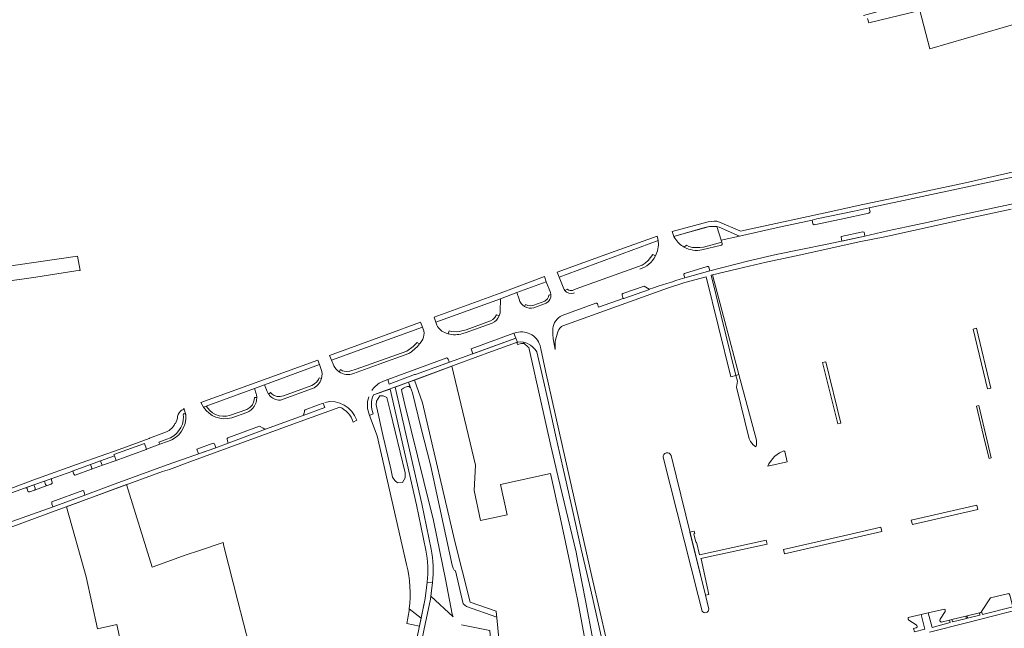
# Model space of a CAD drawing. Header units: metres. Extents: x 209813 to 223847, y 571801 to 587119.
# Tile 456 of 656: x 213749 to 214120, y 580906 to 581135. Entities that reach past the tile are written whole.
import ezdxf

# ---------------------------------------------------------------- set-up
doc = ezdxf.new("R2010")
doc.units = ezdxf.units.M
for name, color, linetype, lineweight in [('B-RO-GK-BESCHOEIING-G', 8, 'GK-BESCHOEIING', 0), ('B-RO-GR-BEPLANTING_CULTUUR_BOSPLANTSOEN-GV', 8, 'Continuous', 0), ('B-RO-GR-BEPLANTING_CULTUUR_HEESTERS-GV', 8, 'Continuous', 0), ('B-RO-GR-BEPLANTING_CULTUUR_ROOS-GV', 8, 'Continuous', 0), ('B-RO-GR-GRAS-GV', 8, 'Continuous', 0), ('B-RO-GR-GROENVOORZIENING-GV', 8, 'Continuous', 0), ('B-RO-GR-HAAG-GV', 8, 'Continuous', 0), ('B-RO-OG-TERREIN_CULTUURSCHEIDING-GV', 8, 'Continuous', 0), ('B-RO-OG-WATER_GREPPEL-GV', 8, 'Continuous', 0), ('B-RO-VH-VERHARDING_STRAATBAKSTEEN-GV', 8, 'Continuous', 0), ('B-RO-VH-VERHARDING_TEGEL-GV', 8, 'Continuous', 0)]:
    doc.layers.add(name, color=color, linetype=linetype, lineweight=lineweight)
doc.linetypes.add('GK-BESCHOEIING', pattern='A,30,-5,[1,NLCS.shx,S=1,R=0,X=0,Y=0],-5', length=40)

msp = doc.modelspace()

# ---------------------------------------------------------------- linework, layer by layer
at = {"layer": 'B-RO-GK-BESCHOEIING-G', "flags": 128}
msp.add_lwpolyline([(213915.777, 580907.417), (213926.387, 580905.261), (213926.652, 580901.786), (213931.747, 580874.873)], dxfattribs=at)
at = {"layer": 'B-RO-GR-BEPLANTING_CULTUUR_BOSPLANTSOEN-GV', "flags": 128}
for points in [[(214068.609, 581135.445), (214069.022, 581133.812), (214088.276, 581138.456), (214092.01, 581123.949), (214133.413, 581136.062), (214132.097, 581141.271), (214149.277, 581145.098), (214148.25, 581146.46), (214146.052, 581147.754), (214142.687, 581148.849), (214136.487, 581147.82), (214132.94, 581145.465), (214130.718, 581142.645), (214106.85, 581138.292), (214099.752, 581140.377), (214095.641, 581140.602), (214092.261, 581140.32), (214089.895, 581141.222), (214086.797, 581141.955), (214067.051, 581136.522)], [(213969.805, 580896.449), (213964.414, 580920.398), (213960.843, 580935.844), (213957.142, 580952.254), (213954.536, 580963.955), (213951.364, 580977.738), (213948.487, 580990.81), (213946.088, 581001.383), (213944.065, 581009.975), (213943.49, 581010.912), (213942.496, 581011.951), (213941.669, 581012.596), (213940.295, 581013.289), (213939.104, 581013.694), (213939.23, 581013.151), (213939.394, 581013.148), (213940.745, 581011.869), (213941.1, 581011.679), (213949.343, 580974.721), (213952.089, 580962.944), (213958.853, 580934.694), (213959.964, 580929.35), (213962.395, 580916.505), (213965.345, 580901.159)]]:
    msp.add_lwpolyline(points, dxfattribs=at)
msp.add_lwpolyline([(213739.928, 581041.498), (213718.325, 581038.505), (213720.442, 581033.187), (213727.978, 581034.179), (213755.483, 581038.158), (213770.553, 581040.435), (213771.924, 581040.581), (213772.229, 581040.568), (213771.215, 581045.972)], close=True, dxfattribs=at)
at = {"layer": 'B-RO-GR-BEPLANTING_CULTUUR_HEESTERS-GV', "flags": 128}
for points in [[(214048.501, 581057.773), (214058.638, 581059.945), (214069.041, 581062.201), (214069.53, 581062.682), (214069.218, 581064.224), (214063.498, 581062.968), (214049.521, 581060.01), (214047.72, 581059.593), (214048.008, 581058.224)], [(213935.47, 581017.006), (213919.452, 581011.132), (213920.043, 581009.336), (213936.187, 581015.232)], [(213911.292, 581006.144), (213911.152, 581006.259), (213910.717, 581007.222), (213910.278, 581007.775), (213888.066, 580999.648), (213888.469, 580997.886), (213898.102, 581001.504), (213898.42, 581001.454)], [(214026.555, 580974.34), (214026.744, 580974.97), (214026.759, 580976.798), (214020.191, 581001.461), (214019.064, 581001.174), (214019.608, 580998.979), (214019.272, 580996.738), (214023.974, 580977.35), (214024.499, 580976.298), (214025.552, 580975.098)], [(214031.085, 580966.993), (214038.341, 580968.634), (214037.456, 580972.585), (214037.07, 580972.769), (214036.859, 580972.697), (214035.452, 580972.043), (214033.667, 580970.741), (214032.795, 580969.772), (214031.445, 580967.912)], [(213774.022, 580956.182), (213773.56, 580957.629), (213773.217, 580957.83), (213761.626, 580953.626), (213761.617, 580952.559), (213762.115, 580951.787)], [(214111.512, 580912.394), (214111.807, 580911.256), (214123.244, 580914.093), (214122.107, 580918.482), (214121.759, 580919.161), (214114.818, 580917.527)], [(214105.573, 580910.617), (214100.365, 580909.379), (214100.606, 580908.449), (214105.794, 580909.765)], [(214106.027, 580910.725), (214106.247, 580909.877), (214110.905, 580911.033), (214110.697, 580911.835)]]:
    msp.add_lwpolyline(points, close=True, dxfattribs=at)
for points in [[(213999.403, 581038.929), (213999.771, 581037.83), (214009.204, 581040.502), (214008.878, 581041.847)], [(214008.227, 581042.175), (213999.691, 581039.536)], [(214020.191, 581001.461), (214010.209, 581038.946), (214009.727, 581038.825), (214019.064, 581001.174)], [(213976.215, 581031.375), (213976.617, 581030.098), (213976.873, 581030.061), (213986.522, 581033.464), (213986.389, 581033.59), (213984.483, 581034.674)], [(213984.483, 581034.674), (213976.478, 581031.961)], [(213856.639, 580987.684), (213856.683, 580987.462), (213856.306, 580986.359), (213856.121, 580986.141), (213864.269, 580989.076), (213863.674, 580990.704), (213861.503, 580989.959), (213856.895, 580988.281)], [(213827.539, 580977.114), (213827.995, 580975.728), (213842.03, 580980.956), (213841.714, 580980.909), (213841.141, 580981.347), (213839.718, 580982.03), (213832.567, 580979.428)], [(213832.567, 580979.428), (213827.795, 580977.727)], [(213822.271, 580975.636), (213816.156, 580973.385)], [(213816.156, 580973.385), (213816.77, 580971.632), (213823.296, 580973.932), (213822.763, 580975.41)], [(213785.152, 580970.954), (213779.83, 580969.019), (213780.341, 580967.613)], [(213780.677, 580967.43), (213785.786, 580969.215), (213785.152, 580970.954)], [(213776.596, 580966.311), (213776.104, 580967.665), (213769.613, 580965.305), (213769.47, 580965.187), (213769.901, 580963.984)], [(213770.345, 580963.649), (213776.472, 580965.92)], [(213761.604, 580962.436), (213758.764, 580961.417)], [(213755.256, 580958.703), (213754.794, 580959.978), (213751.717, 580958.862)], [(213752.326, 580958.481), (213752.566, 580957.694)], [(213758.764, 580961.417), (213759.216, 580960.169)], [(213759.845, 580959.755), (213761.355, 580960.311)], [(213761.715, 580960.98), (213761.445, 580961.761)], [(213753.283, 580957.338), (213755.044, 580957.986)], [(213895.141, 580907.867), (213899.937, 580906.802), (213900.574, 580909.877), (213896.084, 580913.368)], [(214086.926, 580906.208), (214085.918, 580905.97), (214086.24, 580904.727), (214090.188, 580905.735), (214088.709, 580911.212), (214083.91, 580910.091), (214083.854, 580909.512), (214084.102, 580909.175), (214086.873, 580907.33)], [(214095.962, 580909.538), (214097.78, 580912.321), (214097.811, 580913.08), (214097.555, 580913.277), (214091.39, 580911.838), (214092.886, 580906.346), (214099.704, 580908.204), (214099.455, 580909.163)], [(214099.455, 580909.163), (214096.326, 580908.419)]]:
    msp.add_lwpolyline(points, dxfattribs=at)
at = {"layer": 'B-RO-GR-BEPLANTING_CULTUUR_HEESTERS-GV'}
for points in [[(214008.878, 581041.847, 0.3981541), (214008.227, 581042.175)], [(213999.691, 581039.536, 0.4014864), (213999.403, 581038.929)], [(213976.478, 581031.961, 0.4042031), (213976.215, 581031.375)], [(213856.895, 580988.281, 0.3814435), (213856.639, 580987.684)], [(213827.795, 580977.727, 0.2733898), (213827.539, 580977.114)], [(213822.763, 580975.41, 0.3421033), (213822.271, 580975.636)], [(213776.472, 580965.92, 0.3584998), (213776.596, 580966.311)], [(213761.445, 580961.761, -0.2766908), (213761.604, 580962.436)], [(213769.901, 580963.984, 0.4271917), (213770.345, 580963.649)], [(213751.717, 580958.862, -0.4832527), (213752.326, 580958.481)], [(213759.216, 580960.169, 0.3764175), (213759.845, 580959.755)], [(213761.355, 580960.311, 0.3754352), (213761.715, 580960.98)], [(213752.566, 580957.694, 0.2318347), (213753.283, 580957.338)], [(213896.084, 580913.368, -0.0285429), (213895.141, 580907.867)], [(214086.873, 580907.33, -0.7334751), (214086.926, 580906.208)], [(214096.326, 580908.419, -0.636123), (214095.962, 580909.538)]]:
    msp.add_lwpolyline(points, format="xyb", dxfattribs=at)
at = {"layer": 'B-RO-GR-BEPLANTING_CULTUUR_ROOS-GV', "flags": 128}
msp.add_lwpolyline([(214066.804, 581055.164), (214058.7, 581053.419), (214058.6, 581053.139), (214058.911, 581051.667), (214067.564, 581053.544), (214067.262, 581055.053)], close=True, dxfattribs=at)
at = {"layer": 'B-RO-GR-GRAS-GV', "flags": 128}
for points in [[(213928.772, 580912.483), (213929.999, 580899.67), (213930.912, 580892.675), (213932.153, 580886.29), (213933.959, 580877.876), (213965.648, 580883.213), (213961.984, 580903.32), (213959.59, 580916.279), (213956.956, 580929.036), (213952.903, 580947.883), (213949.212, 580964.312), (213930.383, 580960.081), (213932.888, 580948.728), (213922.966, 580946.539), (213920.461, 580957.892), (213920.968, 580967.442), (213912.135, 581004.669), (213898.023, 580999.408), (213901.032, 580990.909)], [(213898.023, 580999.408), (213895.758, 580998.565), (213897.288, 580994.579), (213900.393, 580981.71), (213904.137, 580967.522), (213912.282, 580929.827), (213912.616, 580928.622), (213913.037, 580927.874), (213913.457, 580927.622), (213916.357, 580915.311), (213917.618, 580914.26), (213929.022, 580910.209)], [(213913.259, 580938.64), (213901.032, 580990.909)], [(213816.758, 580935.212), (213812.115, 580933.634), (213799.266, 580929.097), (213789.673, 580960.089), (213767.06, 580951.75), (213774.54, 580925.396), (213778.708, 580905.914), (213785.995, 580907.51), (213788.008, 580898.207), (213789.566, 580889.021), (213765.371, 580884.318), (213768.838, 580859.033)], [(213829.671, 580870.757), (213827.42, 580885.863), (213835.832, 580899.716), (213831.598, 580916.285), (213826.363, 580936.957), (213826.041, 580938.367), (213816.758, 580935.212)], [(213913.259, 580938.64), (213919.045, 580915.875)], [(213928.772, 580912.483), (213919.045, 580915.875)]]:
    msp.add_lwpolyline(points, dxfattribs=at)
at = {"layer": 'B-RO-GR-GROENVOORZIENING-GV', "flags": 128}
for points in [[(214013.879, 581050.756), (214013.746, 581051.232), (214006.834, 581049.449), (214005.454, 581049.229), (214002.732, 581049.321), (214001.279, 581049.67), (214000.433, 581050.112), (213999.589, 581049.402)], [(214006.258, 581048.365), (214013.595, 581050.178)], [(213949.423, 581031.569), (213948.598, 581031.325), (213948.472, 581030.736), (213948.133, 581029.966), (213947.135, 581029.097), (213942.983, 581027.616), (213941.663, 581027.358), (213940.729, 581027.455), (213939.86, 581027.873), (213939.508, 581027.041)], [(213899.964, 581013), (213899.083, 581013.593), (213897.506, 581011.983), (213895.124, 581010.244), (213876.122, 581003.465), (213873.694, 581002.711), (213872.591, 581002.637), (213871.597, 581002.748), (213870.972, 581002.932), (213870.218, 581003.373), (213869.671, 581002.515)], [(213897.142, 581010.225), (213899.179, 581012.091), (213899.964, 581013)], [(213875.065, 581001.881), (213884.825, 581005.422), (213895.955, 581009.461)], [(213863.023, 581000.007), (213862.236, 581000.237), (213861.91, 580999.62), (213861.358, 580998.737), (213860.475, 580997.964), (213859.436, 580997.311), (213848.795, 580993.435), (213847.45, 580993.193), (213846.347, 580993.224), (213845.285, 580993.582), (213844.507, 580994.139), (213843.877, 580994.781), (213843.189, 580994.107)], [(213912.603, 580910.364), (213912.206, 580911.385), (213909.671, 580924.484), (213907.629, 580934.905), (213905.201, 580946.543), (213901.62, 580961.24), (213894.446, 580990.238), (213893.299, 580995.175), (213893.221, 580995.809), (213893.905, 580996.396), (213894.729, 580996.805), (213895.426, 580997.049), (213896.074, 580996.975), (213896.494, 580996.57), (213895.758, 580998.565), (213890.785, 580996.729), (213900.804, 580952.929), (213904.347, 580935.825)], [(213838.701, 580992.816), (213837.787, 580992.805), (213837.695, 580991.921), (213837.492, 580991.093), (213837.032, 580990.155), (213836.076, 580989.125), (213835.009, 580988.389), (213828.425, 580986.126), (213827.247, 580985.886), (213825.942, 580985.831), (213824.562, 580985.96), (213823.201, 580986.42), (213821.987, 580987.137), (213821.067, 580987.91), (213819.625, 580989.564)], [(213846.863, 580991.821), (213847.598, 580991.849)], [(213819.625, 580989.564), (213818.664, 580989.215)], [(213829.296, 580985.23), (213834.946, 580987.252)], [(213804.874, 580977.197), (213801.886, 580976.102), (213802.238, 580975.247)], [(213802.238, 580975.247), (213805.115, 580976.282)], [(213904.866, 580923.245), (213904.23, 580918.137), (213912.603, 580910.364)]]:
    msp.add_lwpolyline(points, dxfattribs=at)
at = {"layer": 'B-RO-GR-GROENVOORZIENING-GV'}
for points in [[(214013.595, 581050.178, 0.4722036), (214013.879, 581050.756)], [(213982.854, 581041.111, 0.2029712), (213988.772, 581046.086)], [(213954.607, 581033.147, 0.307341), (213957.943, 581032.148)], [(213947.656, 581028.388, 0.3192398), (213949.423, 581031.569)], [(213939.508, 581027.041, 0.2043014), (213942.939, 581026.594)], [(213927.333, 581020.849, 0.1886275), (213929.944, 581023.513)], [(213910.758, 581016.848, 0.145651), (213916.127, 581016.868)], [(213895.955, 581009.461, 0.1021959), (213897.142, 581010.225)], [(213859.673, 580996.257, 0.2261934), (213863.023, 581000.007)], [(213869.671, 581002.515, 0.2436374), (213875.065, 581001.881)], [(213834.946, 580987.252, 0.3128247), (213838.701, 580992.816)], [(213843.189, 580994.107, 0.1943071), (213846.863, 580991.821)], [(213811.175, 580985.675, -0.3255131), (213804.874, 580977.197)], [(213904.347, 580935.825, -0.0717765), (213904.866, 580923.245)]]:
    msp.add_lwpolyline(points, format="xyb", dxfattribs=at)
at = {"layer": 'B-RO-GR-GROENVOORZIENING-GV', "flags": 128}
msp.add_lwpolyline([(213939.104, 581013.694), (213937.97, 581013.854), (213937.005, 581013.711), (213936.599, 581013.618), (213936.792, 581012.821), (213938.327, 581013.169), (213939.23, 581013.151)], close=True, dxfattribs=at)
at = {"layer": 'B-RO-GR-HAAG-GV', "flags": 128}
for points in [[(214013.746, 581051.232), (214006.834, 581049.449), (214005.454, 581049.229), (214002.732, 581049.321), (214001.279, 581049.67), (214000.433, 581050.112), (213999.589, 581049.402)], [(214013.879, 581050.756), (214013.746, 581051.232)], [(213988.772, 581046.086), (213987.746, 581046.684), (213986.04, 581044.43), (213984.945, 581043.399), (213983.722, 581042.594), (213958.938, 581033.749), (213957.595, 581033.16), (213956.639, 581033.068), (213956.105, 581033.215), (213955.48, 581033.638), (213954.607, 581033.147)], [(213957.943, 581032.148), (213958.224, 581032.251)], [(213942.939, 581026.594), (213947.656, 581028.388)], [(213929.944, 581023.513), (213928.913, 581023.951), (213928.27, 581022.976), (213927.534, 581022.24), (213926.688, 581021.67), (213917.473, 581018.321), (213914.843, 581017.677), (213913.794, 581017.604), (213911.937, 581017.622), (213911.164, 581017.898), (213910.758, 581016.848)], [(213916.127, 581016.868), (213917.089, 581017.14), (213927.333, 581020.849)], [(213897.142, 581010.225), (213899.179, 581012.091), (213899.964, 581013), (213899.083, 581013.593), (213897.506, 581011.983), (213895.124, 581010.244), (213876.122, 581003.465), (213873.694, 581002.711), (213872.591, 581002.637), (213871.597, 581002.748), (213870.972, 581002.932), (213870.218, 581003.373), (213869.671, 581002.515)], [(213847.598, 580991.849), (213859.301, 580996.086), (213859.673, 580996.257)], [(213838.701, 580992.816), (213837.787, 580992.805), (213837.695, 580991.921), (213837.492, 580991.093), (213837.032, 580990.155), (213836.076, 580989.125), (213835.009, 580988.389), (213828.425, 580986.126), (213827.247, 580985.886), (213825.942, 580985.831), (213824.562, 580985.96), (213823.201, 580986.42), (213821.987, 580987.137), (213821.067, 580987.91), (213819.625, 580989.564), (213818.664, 580989.215)], [(213811.026, 580986.175), (213811.175, 580985.675)], [(213804.874, 580977.197), (213801.886, 580976.102), (213802.238, 580975.247), (213805.115, 580976.282)]]:
    msp.add_lwpolyline(points, dxfattribs=at)
at = {"layer": 'B-RO-GR-HAAG-GV'}
for points in [[(213999.589, 581049.402, 0.1779974), (214006.258, 581048.365)], [(213818.664, 580989.215, 0.3287256), (213829.296, 580985.23)], [(213805.115, 580976.282, 0.3574445), (213811.986, 580986.444)], [(213811.986, 580986.444, 0.9827704), (213811.026, 580986.175)]]:
    msp.add_lwpolyline(points, format="xyb", dxfattribs=at)
at = {"layer": 'B-RO-OG-TERREIN_CULTUURSCHEIDING-GV', "flags": 128}
for points in [[(214013.526, 581052.024), (214011.81, 581057.192), (214009.133, 581057.226), (213996.455, 581053.602), (213995.72, 581053.412), (213996.021, 581052.807)], [(213989.805, 581051.585), (213989.813, 581051.873), (213952.484, 581038.174), (213954.212, 581033.77)], [(213999.589, 581049.402), (214000.433, 581050.112), (214001.279, 581049.67), (214002.732, 581049.321), (214005.454, 581049.229), (214006.834, 581049.449), (214013.746, 581051.232), (214013.526, 581052.024)], [(213939.508, 581027.041), (213939.86, 581027.873), (213940.729, 581027.455), (213941.663, 581027.358), (213942.983, 581027.616), (213947.135, 581029.097), (213948.133, 581029.966), (213948.472, 581030.736), (213948.598, 581031.325), (213949.423, 581031.569), (213949.25, 581032.328), (213947.682, 581036.411), (213936.553, 581032.327), (213937.458, 581029.827)], [(213930.342, 581025.178), (213930.458, 581030.024), (213906.129, 581021.184), (213906.503, 581020.124)], [(213910.007, 581017.104), (213910.758, 581016.848), (213911.164, 581017.898), (213911.937, 581017.622), (213913.794, 581017.604), (213914.843, 581017.677), (213917.473, 581018.321), (213926.688, 581021.67), (213927.534, 581022.24), (213928.27, 581022.976), (213928.913, 581023.951), (213929.944, 581023.513)], [(213901.721, 581017.109), (213901.626, 581017.915), (213901.068, 581019.345), (213866.798, 581006.893), (213867.408, 581005.373), (213867.703, 581004.756)], [(213869.671, 581002.515), (213870.218, 581003.373), (213870.972, 581002.932), (213871.597, 581002.748), (213872.591, 581002.637), (213873.694, 581002.711), (213876.122, 581003.465), (213895.124, 581010.244), (213897.506, 581011.983), (213899.083, 581013.593), (213899.964, 581013), (213900.223, 581013.3), (213900.776, 581014.121)], [(213862.98, 581003.424), (213862.316, 581005.265), (213841.575, 580997.585), (213842.614, 580995.083)], [(213838.493, 580994.292), (213837.844, 580996.184), (213819.625, 580989.564), (213821.067, 580987.91), (213821.987, 580987.137), (213823.201, 580986.42), (213824.562, 580985.96), (213825.942, 580985.831), (213827.247, 580985.886), (213828.425, 580986.126), (213835.009, 580988.389), (213836.076, 580989.125), (213837.032, 580990.155), (213837.492, 580991.093), (213837.695, 580991.921), (213837.787, 580992.805), (213838.701, 580992.816)], [(213902.389, 580935.419), (213898.857, 580952.47), (213888.893, 580996.03), (213882.639, 580993.802)], [(213882.545, 580986.708), (213881.174, 580986.07)], [(213881.174, 580986.07), (213883.961, 580978.384), (213895.097, 580930.095)], [(213896.084, 580913.368), (213900.574, 580909.877), (213902.109, 580917.29), (213902.868, 580923.363)]]:
    msp.add_lwpolyline(points, dxfattribs=at)
at = {"layer": 'B-RO-OG-TERREIN_CULTUURSCHEIDING-GV'}
for points in [[(213988.772, 581046.086, 0.1435725), (213989.805, 581051.585)], [(213996.021, 581052.807, 0.1280658), (213999.589, 581049.402)], [(213954.212, 581033.77, 0.0590568), (213954.607, 581033.147)], [(213937.458, 581029.827, 0.204694), (213939.508, 581027.041)], [(213929.944, 581023.513, 0.0840209), (213930.342, 581025.178)], [(213906.503, 581020.124, 0.2222385), (213910.007, 581017.104)], [(213900.776, 581014.121, 0.1369432), (213901.721, 581017.109)], [(213863.023, 581000.007, 0.1495485), (213862.98, 581003.424)], [(213867.703, 581004.756, 0.1285327), (213869.671, 581002.515)], [(213838.701, 580992.816, 0.0637562), (213838.493, 580994.292)], [(213842.614, 580995.083, 0.0482949), (213843.189, 580994.107)], [(213902.868, 580923.363, 0.0722442), (213902.389, 580935.419)], [(213895.097, 580930.095, -0.0860289), (213896.084, 580913.368)]]:
    msp.add_lwpolyline(points, format="xyb", dxfattribs=at)
at = {"layer": 'B-RO-OG-TERREIN_CULTUURSCHEIDING-GV', "flags": 128}
msp.add_lwpolyline([(213883.758, 580991.54), (213884.966, 580993.491), (213886.256, 580993.54), (213887.662, 580992.837), (213888.848, 580987.799), (213894.6, 580964.477), (213894.513, 580962.605), (213893.557, 580960.911), (213891.642, 580960.821), (213890.664, 580961.637), (213889.797, 580962.938), (213889.114, 580966.054), (213886.273, 580978.207), (213883.695, 580990.118)], close=True, dxfattribs=at)
at = {"layer": 'B-RO-OG-WATER_GREPPEL-GV'}
for points in [[(213994.634, 580971.065, 0.8779628), (213991.628, 580970.415)], [(214006.292, 580912.553, 0.752334), (214008.853, 580913.284)]]:
    msp.add_lwpolyline(points, format="xyb", dxfattribs=at)
at = {"layer": 'B-RO-OG-WATER_GREPPEL-GV', "flags": 128}
for points in [[(213991.628, 580970.415), (214004.781, 580918.414), (214006.292, 580912.553)], [(214007.564, 580918.521), (213994.634, 580971.065)], [(214008.853, 580913.284), (214007.564, 580918.521)]]:
    msp.add_lwpolyline(points, dxfattribs=at)
at = {"layer": 'B-RO-VH-VERHARDING_STRAATBAKSTEEN-GV', "flags": 128}
msp.add_lwpolyline([(214011.81, 581057.192), (214013.526, 581052.024), (214020.401, 581053.557), (214012.789, 581056.893)], close=True, dxfattribs=at)
at = {"layer": 'B-RO-VH-VERHARDING_TEGEL-GV', "flags": 128}
for points in [[(214069.218, 581064.224), (214123.828, 581075.788), (214137.383, 581078.841), (214148.028, 581081.162)], [(214122.966, 581077.598), (214117.437, 581076.401), (214105.454, 581073.606), (214078.897, 581067.952), (214066.772, 581065.398), (214053.772, 581062.572), (214024.782, 581056.232), (214020.799, 581055.474), (214020.456, 581055.535), (214012.869, 581058.859), (214011.89, 581059.158), (214010.836, 581059.203), (214008.616, 581058.912), (213995.026, 581055.262), (213995.514, 581053.827), (213995.72, 581053.412), (214007.333, 581056.734), (214009.133, 581057.226), (214011.81, 581057.192), (214012.789, 581056.893), (214020.401, 581053.557), (214034.195, 581056.63), (214047.72, 581059.593), (214049.521, 581060.01), (214063.498, 581062.968), (214069.218, 581064.224)], [(214164.166, 581074.357), (214140.156, 581069.172), (214132.42, 581067.454), (214123.847, 581065.81), (214112.737, 581063.476), (214100.917, 581060.886), (214091.559, 581058.817), (214083.264, 581057.045), (214076.112, 581055.495), (214067.564, 581053.544), (214053.357, 581050.572), (214043.526, 581048.562), (214034.153, 581046.606), (214023.843, 581044.29), (214009.204, 581040.502), (213999.771, 581037.83)], [(213950.142, 581018.766), (213950.101, 581016.73), (213950.27, 581014.936), (213951.071, 581010.937), (213951.047, 581014.062), (213952.064, 581017.559), (213952.416, 581018.411), (213952.859, 581019.097), (213953.441, 581019.531), (213953.923, 581019.775), (213993.251, 581034.032), (213999.829, 581036.125), (214007.799, 581038.291), (214017.126, 581000.681), (214019.064, 581001.174), (214009.727, 581038.825), (214019.749, 581041.222), (214030.451, 581043.731), (214043.514, 581046.493), (214057.578, 581049.654), (214066.025, 581051.465), (214075.055, 581053.343), (214108.599, 581060.622), (214122.575, 581063.745)], [(213986.389, 581033.59), (213986.522, 581033.464), (213976.873, 581030.061), (213976.617, 581030.098), (213967.344, 581026.85), (213966.91, 581028.083)], [(213966.308, 581028.355), (213953.595, 581023.657)], [(213882.639, 580993.802), (213895.758, 580998.565), (213914.735, 581005.636), (213927.049, 581010.185), (213936.498, 581013.595), (213936.819, 581013.668), (213936.187, 581015.232), (213898.42, 581001.454), (213898.102, 581001.504), (213888.469, 580997.886), (213888.066, 580999.648), (213887.06, 580999.28)], [(213936.477, 581017.344), (213935.47, 581017.006), (213936.187, 581015.232)], [(213936.819, 581013.668), (213937.005, 581013.711), (213937.97, 581013.854), (213939.074, 581013.704), (213940.295, 581013.289), (213941.669, 581012.596), (213942.496, 581011.951), (213943.49, 581010.912), (213944.065, 581009.975), (213946.088, 581001.383), (213948.487, 580990.81), (213951.364, 580977.738), (213954.536, 580963.955), (213957.142, 580952.254), (213960.843, 580935.844), (213964.414, 580920.398), (213969.805, 580896.449)], [(213954.899, 580829.815), (213959.463, 580843.235), (213960.833, 580847.381), (213964.831, 580858.723), (213968.943, 580870.282), (213972.892, 580881.675), (213973.267, 580883.315), (213973.461, 580885.792), (213973.338, 580888.104), (213972.266, 580893.421), (213967.922, 580912.014), (213964.777, 580925.582), (213956.406, 580962.831), (213953.776, 580974.368), (213947.366, 581002.924), (213945.648, 581011.186), (213945.504, 581011.713)], [(213887.06, 580999.28), (213885.245, 580998.543)], [(213863.674, 580990.704), (213864.269, 580989.076), (213856.121, 580986.141), (213842.03, 580980.956), (213827.995, 580975.728), (213823.296, 580973.932), (213804.976, 580967.475), (213785.36, 580960.399), (213774.022, 580956.182), (213762.115, 580951.787), (213742.634, 580944.825)], [(213743.48, 580943.075), (213761.817, 580949.804), (213803.16, 580965.068), (213805.811, 580965.813), (213813.483, 580968.658), (213834.116, 580976.22), (213853.711, 580983.359), (213869.956, 580989.228)], [(213810.908, 580988.216), (213810.429, 580988.052)], [(213811.986, 580986.444), (213811.235, 580988.828)], [(213874.946, 580983.616), (213876.31, 580984.28)], [(213881.149, 580986.139), (213882.545, 580986.708)], [(213808.101, 580983.075), (213807.851, 580983.026)], [(213804.672, 580979.923), (213798.33, 580977.616), (213798.187, 580977.428), (213786.846, 580973.282), (213772.571, 580968.243), (213754.411, 580961.718), (213746.193, 580958.618)], [(213797.25, 580973.426), (213802.238, 580975.247), (213801.886, 580976.102), (213804.874, 580977.197)], [(213779.83, 580969.019), (213785.152, 580970.954)], [(213758.764, 580961.417), (213769.47, 580965.187), (213769.613, 580965.305), (213776.104, 580967.665)], [(213780.341, 580967.613), (213779.83, 580969.019), (213776.104, 580967.665), (213776.596, 580966.311)], [(213776.472, 580965.92), (213780.677, 580967.43)], [(213744.613, 580956.325), (213754.794, 580959.978)], [(213759.216, 580960.169), (213758.764, 580961.417), (213754.794, 580959.978), (213755.256, 580958.703)], [(213755.044, 580957.986), (213759.845, 580959.755)], [(213889.057, 580844.581), (213894.515, 580870.854), (213898.204, 580889.058), (213902.081, 580907.661), (213904.085, 580916.972), (213904.866, 580923.245), (213902.868, 580923.363), (213902.109, 580917.29), (213875.982, 580791.136)], [(214123.244, 580914.093), (214111.807, 580911.256), (214111.512, 580912.394), (214111.359, 580912.156), (214111.001, 580911.907), (214110.697, 580911.835), (214110.905, 580911.033), (214106.247, 580909.877), (214106.027, 580910.725), (214105.573, 580910.617), (214105.794, 580909.765), (214100.606, 580908.449), (214100.365, 580909.379), (214099.455, 580909.163), (214099.704, 580908.204), (214092.886, 580906.346), (214091.39, 580911.838), (214088.709, 580911.212), (214090.188, 580905.735)], [(214091.931, 580904.568), (214105.835, 580908.114), (214116.16, 580910.723), (214125.889, 580913.191)]]:
    msp.add_lwpolyline(points, dxfattribs=at)
for points in [[(213951.776, 581039.978), (213952.484, 581038.174), (213989.813, 581051.873), (213989.453, 581053.574), (213971.803, 581047.295)], [(213930.458, 581030.024), (213936.553, 581032.327), (213947.682, 581036.411), (213946.935, 581038.355), (213935.738, 581034.126), (213930.319, 581032.096), (213905.467, 581023.064), (213906.129, 581021.184)], [(213866.077, 581008.627), (213866.798, 581006.893), (213901.068, 581019.345), (213900.369, 581021.135), (213887.462, 581016.469)], [(214114.958, 580996.384), (214109.572, 581018.878), (214108.293, 581018.572), (214113.676, 580996.088)], [(213819.625, 580989.564), (213837.844, 580996.184), (213841.575, 580997.585), (213862.316, 581005.265), (213861.708, 581006.953), (213817.635, 580990.989), (213818.664, 580989.215)], [(214058.564, 580983.258), (214052.847, 581006.26), (214051.658, 581005.964), (214057.37, 580982.978)], [(214109.618, 580989.658), (214112.766, 580976.321), (214114.338, 580969.927), (214115.066, 580970.106), (214111.469, 580985.617), (214110.444, 580989.853)], [(213785.786, 580969.215), (213789.168, 580970.374), (213797.036, 580973.348), (213797.25, 580973.426), (213796.477, 580975.544), (213784.954, 580971.39), (213785.152, 580970.954)], [(214110.136, 580950.769), (214109.732, 580952.412), (214085.06, 580946.751), (214085.47, 580945.097)], [(214037.277, 580934.014), (214073.922, 580942.441), (214073.569, 580944.095), (214062.352, 580941.504), (214036.887, 580935.66)], [(214001.719, 580942.273), (214007.564, 580918.521), (214008.848, 580918.798), (214005.951, 580932.234), (214005.876, 580932.314), (214030.749, 580937.677), (214030.4, 580939.148), (214005.274, 580933.731), (214004.255, 580938.458), (214004.003, 580938.399), (214003.259, 580941.6), (214003.563, 580941.671), (214003.357, 580942.626)]]:
    msp.add_lwpolyline(points, close=True, dxfattribs=at)
at = {"layer": 'B-RO-VH-VERHARDING_TEGEL-GV'}
for points in [[(213999.771, 581037.83, 0.0083805), (213986.389, 581033.59)], [(213966.91, 581028.083, 0.3510473), (213966.308, 581028.355)], [(213953.595, 581023.657, 0.2682629), (213950.142, 581018.766)], [(213945.504, 581011.713, 0.4231002), (213936.477, 581017.344)], [(213885.245, 580998.543, 0.0974143), (213881.954, 580995.439)], [(213880.843, 580993.164, 0.186773), (213881.149, 580986.139)], [(213882.545, 580986.708, -0.2148291), (213882.639, 580993.802)], [(213810.429, 580988.052, 0.2054759), (213808.912, 580985.736)], [(213811.235, 580988.828, -0.3778407), (213810.908, 580988.216)], [(213876.31, 580984.28, 0.3894627), (213864.334, 580991.035)], [(213869.956, 580989.228, -0.221458), (213874.946, 580983.616)], [(213808.912, 580985.736, -0.1027814), (213808.101, 580983.075)], [(213807.851, 580983.026, -0.2066227), (213804.672, 580979.923)], [(213780.677, 580967.43, -0.3485604), (213780.341, 580967.613)], [(213755.256, 580958.703, -0.3167946), (213755.044, 580957.986)]]:
    msp.add_lwpolyline(points, format="xyb", dxfattribs=at)

doc.saveas('drawing.dxf')
